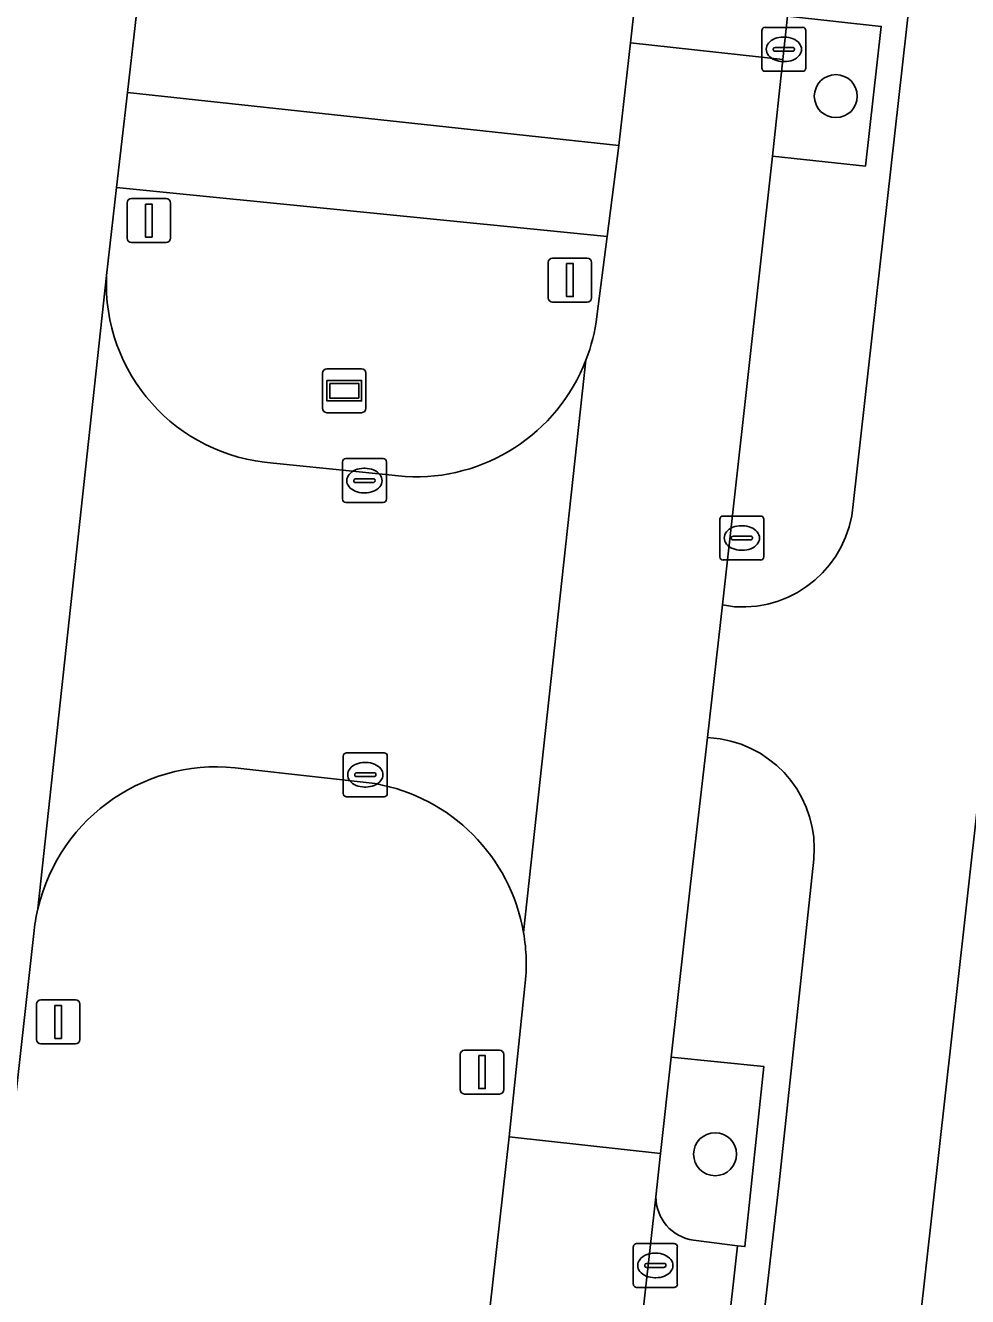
# Model space of a CAD drawing. Extents: x 161928 to 163071, y 386474 to 387428.
# Drawn here: x 162328.77 to 162350.2, y 387252.89 to 387281.8 of the extents above; entities that cross this region are included whole.
import ezdxf

# ---------------------------------------------------------------- set-up
doc = ezdxf.new("R2010")
doc.units = 0
for name, color, linetype in [('IMGEO_Berm_groen', 7, 'Continuous'), ('IMGEO_Boom', 7, 'Continuous'), ('IMGEO_Fietspad_gesloten', 7, 'Continuous'), ('IMGEO_Kolk', 7, 'Continuous'), ('IMGEO_Lichtmast', 7, 'Continuous'), ('IMGEO_Parkeervlak_open', 7, 'Continuous'), ('IMGEO_Rijbaan_lokaal_open', 7, 'Continuous'), ('IMGEO_Straatnaambord', 7, 'Continuous'), ('IMGEO_Verkeerseiland_groen', 7, 'Continuous'), ('IMGEO_Verkeerseiland_open', 7, 'Continuous'), ('IMGEO_Voetpad_open', 7, 'Continuous')]:
    doc.layers.add(name, color=color, linetype=linetype)

msp = doc.modelspace()

# ---------------------------------------------------------------- linework, layer by layer
at = {"layer": 'IMGEO_Berm_groen'}
for points in [[(162341.836, 387373.727), (162341.193, 387370.388), (162343.765, 387370.117), (162341.755, 387352.263), (162339.181, 387352.564), (162334.275, 387308.62), (162336.82, 387308.337), (162334.839, 387290.582), (162332.282, 387290.843), (162331.351, 387282.605), (162331.086, 387280.278), (162342.27, 387279.069), (162342.531, 387281.409), (162347.146, 387322.68), (162344.579, 387323), (162346.593, 387340.826)], [(162336.726, 387264.557), (162333.739, 387264.895)], [(162328.957, 387261.15), (162328.575, 387257.733), (162322.961, 387207.382), (162325.571, 387207.091), (162323.545, 387189.2), (162320.968, 387189.478), (162316.222, 387146.882), (162320.587, 387146.404), (162327.389, 387145.669), (162329.167, 387161.695), (162326.579, 387161.986), (162328.574, 387179.838), (162331.156, 387179.573), (162335.944, 387222.428)], [(162335.944, 387222.428), (162333.332, 387222.728), (162335.38, 387240.608), (162337.943, 387240.269), (162339.772, 387256.522), (162340.13, 387259.953)], [(162345.566, 387258.126), (162343.462, 387258.334), (162343.217, 387256.141), (162343.111, 387255.161)], [(162343.97, 387254.173), (162344.971, 387254.04), (162345.138, 387254.027), (162345.566, 387258.126)]]:
    msp.add_lwpolyline(points, dxfattribs=at)
msp.add_lwpolyline([(162348.24, 387281.78), (162346.105, 387282.013), (162345.999, 387281.03), (162345.763, 387278.83), (162347.879, 387278.599)], close=True, dxfattribs=at)
for centre, radius, start, end in [((162333.124, 387260.754), 4.186, 81.5532, 166.8301), ((162335.997, 387260.457), 4.164, 9.8998, 79.9136), ((162333.133, 387260.755), 4.194, 166.873, 174.6022), ((162335.956, 387260.457), 4.205, 353.1114, 9.7997), ((162344.102, 387255.155), 0.991, 179.6537, 262.3559)]:
    msp.add_arc(centre, radius, start, end, dxfattribs=at)
at = {"layer": 'IMGEO_Boom'}
for centre in [(162347.205, 387280.195), (162344.459, 387256.128)]:
    msp.add_circle(centre, 0.489, dxfattribs=at)
at = {"layer": 'IMGEO_Fietspad_gesloten'}
for points in [[(162315.626, 386950.841), (162317.167, 386964.756), (162318.47, 386976.523), (162334.734, 387123.4), (162337.473, 387147.951), (162350.137, 387261.458), (162363.238, 387379.093), (162354.795, 387376.661)], [(162358.923, 387372.829), (162357.435, 387358.557), (162347.6, 387270.903)], [(162344.902, 387268.58), (162344.63, 387268.624), (162344.285, 387265.608), (162344.574, 387265.575)], [(162346.705, 387262.84), (162345.917, 387255.475), (162342.259, 387223.761), (162338.733, 387191.372), (162334.129, 387150.09), (162332.727, 387137.518)]]:
    msp.add_lwpolyline(points, dxfattribs=at)
for centre, radius, start, end in [((162345.079, 387271.102), 2.528, 265.9767, 355.4807), ((162344.18, 387263.071), 2.535, 354.779, 81.0696)]:
    msp.add_arc(centre, radius, start, end, dxfattribs=at)
at = {"layer": 'IMGEO_Kolk'}
for p, q in [((162345.598, 387281.76), (162346.45, 387281.76)), ((162345.523, 387280.834), (162345.523, 387281.686)), ((162346.011, 387281.54), (162346.036, 387281.54)), ((162346.524, 387281.686), (162346.524, 387280.834)), ((162345.782, 387281.254), (162345.782, 387281.266)), ((162346.22, 387281.217), (162345.822, 387281.217)), ((162345.825, 387281.303), (162346.223, 387281.303)), ((162346.266, 387281.266), (162346.266, 387281.254)), ((162346.034, 387280.98), (162346.009, 387280.98)), ((162346.45, 387280.76), (162345.598, 387280.76)), ((162336.053, 387271.95), (162336.905, 387271.95)), ((162335.978, 387271.024), (162335.978, 387271.876)), ((162336.466, 387271.73), (162336.491, 387271.73)), ((162336.979, 387271.876), (162336.979, 387271.024)), ((162336.237, 387271.444), (162336.237, 387271.456)), ((162336.675, 387271.407), (162336.277, 387271.407)), ((162336.28, 387271.493), (162336.678, 387271.493)), ((162336.721, 387271.456), (162336.721, 387271.444)), ((162336.489, 387271.17), (162336.464, 387271.17)), ((162336.905, 387270.95), (162336.053, 387270.95)), ((162344.567, 387269.718), (162344.567, 387270.57)), ((162344.642, 387270.644), (162345.494, 387270.644)), ((162345.568, 387270.57), (162345.568, 387269.718)), ((162344.869, 387270.187), (162345.267, 387270.187)), ((162345.055, 387270.424), (162345.08, 387270.424)), ((162344.826, 387270.138), (162344.826, 387270.15)), ((162345.264, 387270.101), (162344.866, 387270.101)), ((162345.31, 387270.15), (162345.31, 387270.138)), ((162345.494, 387269.644), (162344.642, 387269.644)), ((162345.078, 387269.864), (162345.053, 387269.864)), ((162336.074, 387265.259), (162336.926, 387265.259)), ((162335.999, 387264.333), (162335.999, 387265.185)), ((162336.487, 387265.039), (162336.512, 387265.039)), ((162337, 387265.185), (162337, 387264.333)), ((162336.258, 387264.753), (162336.258, 387264.765)), ((162336.696, 387264.716), (162336.298, 387264.716)), ((162336.301, 387264.802), (162336.699, 387264.802)), ((162336.742, 387264.765), (162336.742, 387264.753)), ((162336.51, 387264.479), (162336.485, 387264.479)), ((162336.926, 387264.259), (162336.074, 387264.259)), ((162342.598, 387253.171), (162342.598, 387254.023)), ((162342.673, 387254.097), (162343.525, 387254.097)), ((162343.599, 387254.023), (162343.599, 387253.171)), ((162343.086, 387253.877), (162343.111, 387253.877)), ((162342.857, 387253.591), (162342.857, 387253.603)), ((162343.295, 387253.554), (162342.897, 387253.554)), ((162342.9, 387253.64), (162343.298, 387253.64)), ((162343.341, 387253.603), (162343.341, 387253.591)), ((162343.109, 387253.317), (162343.084, 387253.317)), ((162343.525, 387253.097), (162342.673, 387253.097))]:
    msp.add_line(p, q, dxfattribs=at)
for points in [[(162345.598, 387281.76), (162346.45, 387281.76)], [(162345.523, 387280.834), (162345.523, 387281.686)], [(162346.524, 387281.686), (162346.524, 387280.834)], [(162346.45, 387280.76), (162345.598, 387280.76)], [(162336.053, 387271.95), (162336.905, 387271.95)], [(162335.978, 387271.024), (162335.978, 387271.876)], [(162336.979, 387271.876), (162336.979, 387271.024)], [(162336.905, 387270.95), (162336.053, 387270.95)], [(162344.567, 387269.718), (162344.567, 387270.57)], [(162344.642, 387270.644), (162345.494, 387270.644)], [(162345.568, 387270.57), (162345.568, 387269.718)], [(162345.494, 387269.644), (162344.642, 387269.644)], [(162336.074, 387265.259), (162336.926, 387265.259)], [(162335.999, 387264.333), (162335.999, 387265.185)], [(162337, 387265.185), (162337, 387264.333)], [(162336.926, 387264.259), (162336.074, 387264.259)], [(162342.598, 387253.171), (162342.598, 387254.023)], [(162342.673, 387254.097), (162343.525, 387254.097)], [(162343.599, 387254.023), (162343.599, 387253.171)], [(162343.525, 387253.097), (162342.673, 387253.097)]]:
    msp.add_lwpolyline(points, dxfattribs=at)
for centre, radius, start, end in [((162345.6, 387281.684), 0.0765, 91.552, 178.448), ((162345.6, 387281.684), 0.0765, 91.552, 178.448), ((162346.448, 387281.684), 0.0765, 1.552, 88.448), ((162346.448, 387281.684), 0.0765, 1.552, 88.448), ((162345.822, 387281.263), 0.0403, 85.8775, 175.7526), ((162345.819, 387281.253), 0.0366, 178.938, 274.7102), ((162346.223, 387281.26), 0.043, 264.8664, 352.4533), ((162346.227, 387281.265), 0.0386, 1.7309, 96.639), ((162345.6, 387280.836), 0.0765, 181.552, 268.448), ((162345.6, 387280.836), 0.0765, 181.552, 268.448), ((162346.448, 387280.836), 0.0765, 271.552, 358.448), ((162346.448, 387280.836), 0.0765, 271.552, 358.448), ((162336.055, 387271.874), 0.0765, 91.552, 178.448), ((162336.055, 387271.874), 0.0765, 91.552, 178.448), ((162336.903, 387271.874), 0.0765, 1.552, 88.448), ((162336.903, 387271.874), 0.0765, 1.552, 88.448), ((162336.277, 387271.453), 0.0403, 85.8775, 175.7526), ((162336.274, 387271.443), 0.0366, 178.938, 274.7102), ((162336.678, 387271.45), 0.043, 264.8664, 352.4533), ((162336.682, 387271.455), 0.0386, 1.7309, 96.639), ((162336.055, 387271.026), 0.0765, 181.552, 268.448), ((162336.055, 387271.026), 0.0765, 181.552, 268.448), ((162336.903, 387271.026), 0.0765, 271.552, 358.448), ((162336.903, 387271.026), 0.0765, 271.552, 358.448), ((162344.644, 387270.568), 0.0765, 91.552, 178.448), ((162344.644, 387270.568), 0.0765, 91.552, 178.448), ((162345.492, 387270.568), 0.0765, 1.552, 88.448), ((162345.492, 387270.568), 0.0765, 1.552, 88.448), ((162344.866, 387270.147), 0.0403, 85.8775, 175.7526), ((162345.271, 387270.149), 0.0386, 1.7309, 96.639), ((162344.863, 387270.137), 0.0366, 178.938, 274.7102), ((162345.267, 387270.144), 0.043, 264.8664, 352.4533), ((162344.644, 387269.72), 0.0765, 181.552, 268.448), ((162344.644, 387269.72), 0.0765, 181.552, 268.448), ((162345.492, 387269.72), 0.0765, 271.552, 358.448), ((162345.492, 387269.72), 0.0765, 271.552, 358.448), ((162336.076, 387265.183), 0.0765, 91.552, 178.448), ((162336.076, 387265.183), 0.0765, 91.552, 178.448), ((162336.924, 387265.183), 0.0765, 1.552, 88.448), ((162336.924, 387265.183), 0.0765, 1.552, 88.448), ((162336.298, 387264.762), 0.0403, 85.8775, 175.7526), ((162336.295, 387264.752), 0.0366, 178.938, 274.7102), ((162336.699, 387264.759), 0.043, 264.8664, 352.4533), ((162336.703, 387264.764), 0.0386, 1.7309, 96.639), ((162336.076, 387264.335), 0.0765, 181.552, 268.448), ((162336.076, 387264.335), 0.0765, 181.552, 268.448), ((162336.924, 387264.335), 0.0765, 271.552, 358.448), ((162336.924, 387264.335), 0.0765, 271.552, 358.448), ((162342.675, 387254.021), 0.0765, 91.552, 178.448), ((162342.675, 387254.021), 0.0765, 91.552, 178.448), ((162343.523, 387254.021), 0.0765, 1.552, 88.448), ((162343.523, 387254.021), 0.0765, 1.552, 88.448), ((162342.897, 387253.6), 0.0403, 85.8775, 175.7526), ((162342.894, 387253.59), 0.0366, 178.938, 274.7102), ((162343.298, 387253.597), 0.043, 264.8664, 352.4533), ((162343.302, 387253.602), 0.0386, 1.7309, 96.639), ((162342.675, 387253.173), 0.0765, 181.552, 268.448), ((162342.675, 387253.173), 0.0765, 181.552, 268.448), ((162343.523, 387253.173), 0.0765, 271.552, 358.448), ((162343.523, 387253.173), 0.0765, 271.552, 358.448)]:
    msp.add_arc(centre, radius, start, end, dxfattribs=at)
for centre, major_axis, ratio, start_param, end_param in [((162346.01, 387281.26), (-0.387, 0.002), 0.722429, 4.712389, 7.853982), ((162346.035, 387281.26), (-0.39, 0.002), 0.717154, 1.570796, 4.712389), ((162336.465, 387271.45), (-0.387, 0.002), 0.722429, 4.712389, 7.853982), ((162336.49, 387271.45), (-0.39, 0.002), 0.717154, 1.570796, 4.712389), ((162345.054, 387270.144), (-0.387, 0.002), 0.722429, 4.712389, 7.853982), ((162345.079, 387270.144), (-0.39, 0.002), 0.717154, 1.570796, 4.712389), ((162336.486, 387264.759), (-0.387, 0.002), 0.722429, 4.712389, 7.853982), ((162336.511, 387264.759), (-0.39, 0.002), 0.717154, 1.570796, 4.712389), ((162343.085, 387253.597), (-0.387, 0.002), 0.722429, 4.712389, 7.853982), ((162343.11, 387253.597), (-0.39, 0.002), 0.717154, 1.570796, 4.712389)]:
    msp.add_ellipse(centre, major_axis=major_axis, ratio=ratio, start_param=start_param, end_param=end_param, dxfattribs=at)
at = {"layer": 'IMGEO_Lichtmast'}
for p, q in [((162331.078, 387276.964), (162331.078, 387277.764)), ((162331.078, 387277.764), (162331.078, 387276.964)), ((162331.178, 387277.864), (162331.968, 387277.864)), ((162331.968, 387277.864), (162331.178, 387277.864)), ((162332.068, 387277.764), (162332.068, 387276.964)), ((162332.068, 387276.964), (162332.068, 387277.764)), ((162331.968, 387276.864), (162331.178, 387276.864)), ((162331.178, 387276.864), (162331.968, 387276.864)), ((162340.66, 387275.61), (162340.66, 387276.41)), ((162340.66, 387276.41), (162340.66, 387275.61)), ((162340.76, 387276.51), (162341.55, 387276.51)), ((162341.55, 387276.51), (162340.76, 387276.51)), ((162341.65, 387276.41), (162341.65, 387275.61)), ((162341.65, 387275.61), (162341.65, 387276.41)), ((162341.55, 387275.51), (162340.76, 387275.51)), ((162340.76, 387275.51), (162341.55, 387275.51)), ((162329.017, 387258.738), (162329.017, 387259.538)), ((162329.017, 387259.538), (162329.017, 387258.738)), ((162329.117, 387259.638), (162329.907, 387259.638)), ((162329.907, 387259.638), (162329.117, 387259.638)), ((162330.007, 387259.538), (162330.007, 387258.738)), ((162330.007, 387258.738), (162330.007, 387259.538)), ((162329.907, 387258.638), (162329.117, 387258.638)), ((162329.117, 387258.638), (162329.907, 387258.638)), ((162338.66, 387257.597), (162338.66, 387258.397)), ((162338.66, 387258.397), (162338.66, 387257.597)), ((162338.76, 387258.497), (162339.55, 387258.497)), ((162339.55, 387258.497), (162338.76, 387258.497)), ((162339.65, 387258.397), (162339.65, 387257.597)), ((162339.65, 387257.597), (162339.65, 387258.397)), ((162339.55, 387257.497), (162338.76, 387257.497)), ((162338.76, 387257.497), (162339.55, 387257.497))]:
    msp.add_line(p, q, dxfattribs=at)
for points in [[(162331.498, 387277.739), (162331.648, 387277.739), (162331.648, 387276.989), (162331.498, 387276.989), (162331.498, 387277.739)], [(162341.08, 387276.385), (162341.23, 387276.385), (162341.23, 387275.635), (162341.08, 387275.635), (162341.08, 387276.385)], [(162329.437, 387259.513), (162329.587, 387259.513), (162329.587, 387258.763), (162329.437, 387258.763), (162329.437, 387259.513)], [(162339.08, 387258.372), (162339.23, 387258.372), (162339.23, 387257.622), (162339.08, 387257.622), (162339.08, 387258.372)]]:
    msp.add_lwpolyline(points, dxfattribs=at)
for centre, start, end in [((162331.178, 387277.764), 90, 180), ((162331.178, 387277.764), 90, 180), ((162331.968, 387277.764), 0, 90), ((162331.968, 387277.764), 360, 90), ((162331.178, 387276.964), 180, 270), ((162331.178, 387276.964), 180, 270), ((162331.968, 387276.964), 270, 0), ((162331.968, 387276.964), 270, 0), ((162340.76, 387276.41), 90, 180), ((162340.76, 387276.41), 90, 180), ((162341.55, 387276.41), 0, 90), ((162341.55, 387276.41), 360, 90), ((162340.76, 387275.61), 180, 270), ((162340.76, 387275.61), 180, 270), ((162341.55, 387275.61), 270, 0), ((162341.55, 387275.61), 270, 0), ((162329.117, 387259.538), 90, 180), ((162329.117, 387259.538), 90, 180), ((162329.907, 387259.538), 0, 90), ((162329.907, 387259.538), 360, 90), ((162329.117, 387258.738), 180, 270), ((162329.117, 387258.738), 180, 270), ((162329.907, 387258.738), 270, 0), ((162329.907, 387258.738), 270, 0), ((162338.76, 387258.397), 90, 180), ((162338.76, 387258.397), 90, 180), ((162339.55, 387258.397), 0, 90), ((162339.55, 387258.397), 360, 90), ((162338.76, 387257.597), 180, 270), ((162338.76, 387257.597), 180, 270), ((162339.55, 387257.597), 270, 0), ((162339.55, 387257.597), 270, 0)]:
    msp.add_arc(centre, 0.1, start, end, dxfattribs=at)
at = {"layer": 'IMGEO_Parkeervlak_open'}
for points in [[(162343.111, 387255.161), (162331.084, 387147.667)], [(162332.126, 387148.463), (162333.171, 387148.37), (162333.416, 387150.546), (162334.486, 387160.05), (162344.971, 387254.04), (162343.97, 387254.173)]]:
    msp.add_lwpolyline(points, dxfattribs=at)
msp.add_arc((162344.102, 387255.155), 0.991, 179.6537, 262.3559, dxfattribs=at)
at = {"layer": 'IMGEO_Rijbaan_lokaal_open'}
for points in [[(162351.159, 387358.354), (162349.154, 387340.555), (162347.146, 387322.68), (162342.531, 387281.409), (162345.999, 387281.03), (162346.105, 387282.013), (162346.272, 387283.569), (162347.53, 387294.77), (162347.545, 387294.905), (162354.241, 387354.797), (162355.224, 387364.035), (162355.368, 387365.602), (162355.238, 387368.872), (162354.917, 387372.77), (162350.848, 387372.498), (162351.126, 387369.366)], [(162330.613, 387276.119), (162330.84, 387278.115), (162331.086, 387280.278), (162331.351, 387282.605), (162327.399, 387283.033), (162327.162, 387280.942), (162326.832, 387278.156), (162326.594, 387276.195)], [(162344.63, 387268.624), (162345.763, 387278.83), (162345.999, 387281.03), (162342.531, 387281.409), (162342.27, 387279.069), (162342.004, 387277.006), (162341.77, 387275.181)], [(162330.613, 387276.119), (162329.048, 387261.708)], [(162329.048, 387261.708), (162330.613, 387276.119)], [(162340.099, 387261.173), (162341.521, 387274.192)], [(162341.521, 387274.192), (162340.099, 387261.173)], [(162337.41, 387271.54), (162334.41, 387271.849)], [(162340.13, 387259.953), (162339.772, 387256.522), (162343.217, 387256.141), (162343.462, 387258.334), (162343.901, 387262.267), (162344.285, 387265.608), (162344.63, 387268.624)], [(162333.739, 387264.895), (162336.726, 387264.557)], [(162324.846, 387260.464), (162324.595, 387258.179), (162328.575, 387257.733), (162328.957, 387261.15)], [(162329.769, 387135.676), (162331.084, 387147.667), (162343.111, 387255.161), (162343.217, 387256.141), (162339.772, 387256.522), (162337.943, 387240.269), (162335.944, 387222.428), (162331.156, 387179.573), (162329.167, 387161.695), (162327.389, 387145.669), (162327.149, 387143.579), (162326.979, 387142.177)]]:
    msp.add_lwpolyline(points, dxfattribs=at)
for centre, radius, start, end in [((162334.691, 387275.922), 4.083, 177.2332, 266.0555), ((162337.646, 387275.693), 4.155, 338.8193, 352.9175), ((162337.642, 387275.693), 4.159, 266.8026, 338.8494), ((162333.124, 387260.754), 4.186, 81.5532, 166.8301), ((162335.997, 387260.457), 4.164, 9.8998, 79.9136), ((162333.133, 387260.755), 4.194, 166.873, 174.6022), ((162335.956, 387260.457), 4.205, 353.1114, 9.7997)]:
    msp.add_arc(centre, radius, start, end, dxfattribs=at)
at = {"layer": 'IMGEO_Straatnaambord'}
for p, q in [((162335.625, 387273.995), (162336.415, 387273.995)), ((162336.415, 387273.995), (162335.625, 387273.995)), ((162335.525, 387273.095), (162335.525, 387273.895)), ((162335.525, 387273.895), (162335.525, 387273.095)), ((162336.515, 387273.895), (162336.515, 387273.095)), ((162336.515, 387273.095), (162336.515, 387273.895)), ((162336.415, 387272.995), (162335.625, 387272.995)), ((162335.625, 387272.995), (162336.415, 387272.995))]:
    msp.add_line(p, q, dxfattribs=at)
for points in [[(162335.626, 387273.727), (162336.414, 387273.727), (162336.414, 387273.263), (162335.626, 387273.263), (162335.626, 387273.727)], [(162335.691, 387273.662), (162335.691, 387273.328), (162336.349, 387273.328), (162336.349, 387273.662), (162335.691, 387273.662)]]:
    msp.add_lwpolyline(points, dxfattribs=at)
for centre, start, end in [((162335.625, 387273.895), 90, 180), ((162335.625, 387273.895), 90, 180), ((162336.415, 387273.895), 0, 90), ((162336.415, 387273.895), 360, 90), ((162335.625, 387273.095), 180, 270), ((162335.625, 387273.095), 180, 270), ((162336.415, 387273.095), 270, 0), ((162336.415, 387273.095), 270, 0)]:
    msp.add_arc(centre, 0.1, start, end, dxfattribs=at)
at = {"layer": 'IMGEO_Verkeerseiland_groen'}
for points in [[(162341.77, 387275.181), (162342.004, 387277.006), (162330.84, 387278.115), (162330.613, 387276.119)], [(162334.41, 387271.849), (162337.41, 387271.54)]]:
    msp.add_lwpolyline(points, dxfattribs=at)
for centre, radius, start, end in [((162334.691, 387275.922), 4.083, 177.2332, 266.0555), ((162337.646, 387275.693), 4.155, 338.8193, 352.9175), ((162337.642, 387275.693), 4.159, 266.8026, 338.8494)]:
    msp.add_arc(centre, radius, start, end, dxfattribs=at)
at = {"layer": 'IMGEO_Verkeerseiland_open'}
for points in [[(162347.6, 387270.903), (162357.435, 387358.557), (162358.923, 387372.829)], [(162346.272, 387283.569), (162346.105, 387282.013), (162348.24, 387281.78), (162347.879, 387278.599), (162345.763, 387278.83), (162344.63, 387268.624), (162344.902, 387268.58)], [(162344.574, 387265.575), (162344.285, 387265.608), (162343.901, 387262.267), (162343.462, 387258.334), (162345.566, 387258.126), (162345.138, 387254.027), (162344.971, 387254.04), (162334.486, 387160.05), (162333.416, 387150.546), (162333.171, 387148.37), (162332.126, 387148.463)], [(162332.727, 387137.518), (162334.129, 387150.09), (162338.733, 387191.372), (162342.259, 387223.761), (162345.917, 387255.475), (162346.705, 387262.84)]]:
    msp.add_lwpolyline(points, dxfattribs=at)
for centre, radius, start, end in [((162345.079, 387271.102), 2.528, 265.9767, 355.4807), ((162344.18, 387263.071), 2.535, 354.779, 81.0696)]:
    msp.add_arc(centre, radius, start, end, dxfattribs=at)
at = {"layer": 'IMGEO_Voetpad_open'}
msp.add_lwpolyline([(162363.238, 387379.093), (162350.137, 387261.458), (162337.473, 387147.951), (162334.734, 387123.4), (162318.47, 386976.523), (162322.698, 386973.515), (162322.946, 386976.528)], dxfattribs=at)
msp.add_lwpolyline([(162342.27, 387279.069), (162331.086, 387280.278), (162330.84, 387278.115), (162342.004, 387277.006)], close=True, dxfattribs=at)

doc.saveas('drawing.dxf')
